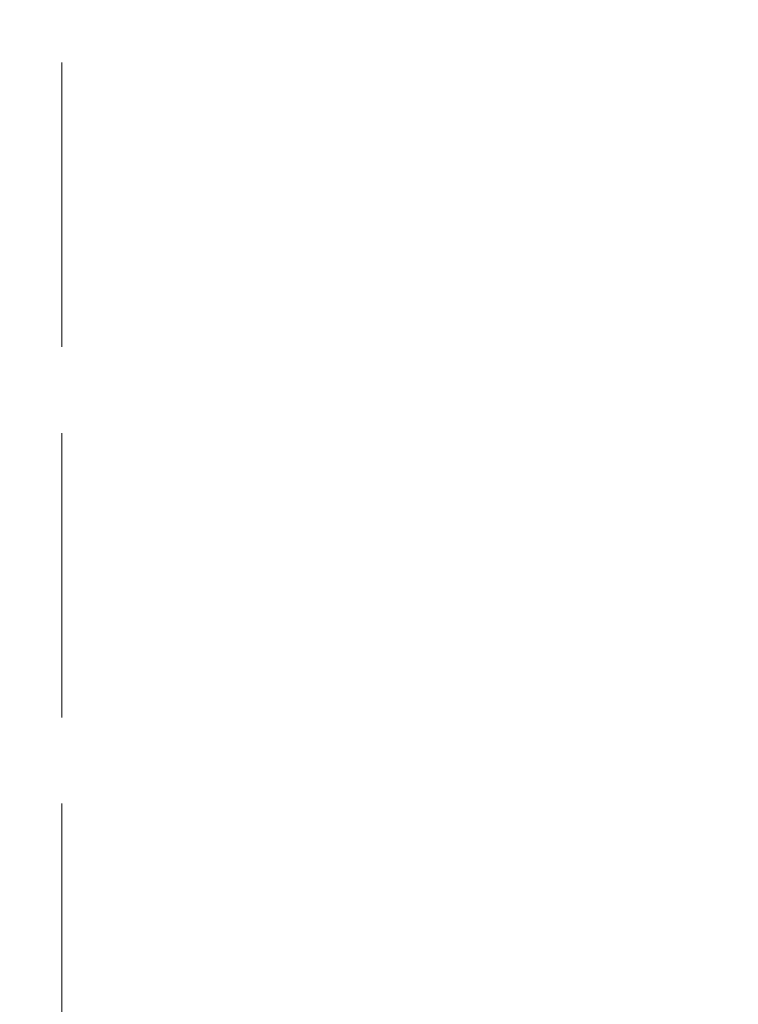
# Model space of a CAD drawing. Header units: millimetres. Extents: x -59761 to 112741, y -57975 to 46221.
# Tile 376 of 421: x 75174 to 76269, y -12400 to -10900. Entities that reach past the tile are written whole.
import ezdxf

# ---------------------------------------------------------------- set-up
doc = ezdxf.new("R2010")
doc.units = ezdxf.units.MM
doc.linetypes.add('короткая штриховая', pattern=[282.222222, 141.111111, -141.111111])
doc.linetypes.add('Штриховая', pattern=[564.444447, 282.222223, -282.222223])
doc.layers.add('Элемент модели - Границы зон', color=7, linetype='Continuous')
doc.layers.add('Элемент Модели - Зона', color=7, linetype='Continuous')

msp = doc.modelspace()

# ---------------------------------------------------------------- linework, layer by layer
at = {"layer": 'Элемент модели - Границы зон', "color": 7, "linetype": 'короткая штриховая', "lineweight": 15}
msp.add_lwpolyline([(96025, -9000), (94825, -9000), (75238.88, -9000), (75238.88, -16794.88), (75850, -16794.88), (75850, -35690.78)], dxfattribs=at)
at = {"layer": 'Элемент Модели - Зона', "color": 253, "linetype": 'Штриховая', "lineweight": 15, "flags": 128}
for points in [[(-8890, -17680), (-3119.74, -17680), (-3119.74, -14858.42), (142.53, -11594.86), (156.67, -11609), (156.67, -11580), (18300, -11580), (18300, -11600), (32399.73, -11600), (32399.73, -11580), (69081.36, -11580), (72316.72, -14823.47), (72320.06, -15158.11), (72320.06, -17695), (72360, -17695), (72360, -19700), (72120, -19700), (72120, -18300), (71700, -18300), (71700, -17900), (63300, -17900), (63300, -18300), (62700, -18300), (62700, -17900), (54320, -17900), (54320, -27030), (62700, -27030), (62700, -26350), (63300, -26350), (63300, -27540), (67380, -27540), (67380, -26630), (67500, -26630), (67500, -27660), (62920, -27660), (62920, -32819.89), (72120, -32819.89), (72120, -27750), (71650, -27750), (71650, -26250), (72120, -26250), (72120, -21200), (72360, -21200), (72360, -33849.94), (72120, -33849.94), (72120, -33059.89), (54320, -33059.89), (54320, -39349.94), (72120, -39349.94), (72120, -36299.94), (71700.06, -36299.94), (71700.06, -35674.44), (72120, -35674.44), (72120, -35349.94), (72360, -35349.94), (72360, -35679.94), (75850, -35679.94), (75850, -16794.88), (75238.88, -16794.88), (75238.88, -9000), (80700, -9000), (80700, -8700), (81300, -8700), (81300, -9000), (87517.1, -9000), (87517.1, -320), (85530, -320), (85530, 300), (84182.9, 300), (81300, 300), (81300, -300), (80700, -300), (80700, 212.5), (79799.78, 212.5), (72300, 212.5), (72300, -300), (71700, -300), (71700, 212.5), (63300, 212.5), (63300, -300), (62700, -300), (62700, 212.5), (54300, 212.5), (54300, -300), (53700, -300), (53700, 212.5), (45650, 212.5), (45650, -300), (45050, -300), (44950, -300), (44950, -5367.2), (32450.06, -5367.2), (32450.06, -200), (32450.06, 7690), (32460.06, 7690), (32460.06, 13850), (29720, 13850), (29720, 5730), (28964.53, 5730), (28964.53, 212), (27300.06, 212), (27300.06, -300), (26700.06, -300), (26700.06, 212), (18300, 212), (18300, -300), (17700, -300), (17700, 212), (16025.03, 212), (16025.03, -7500), (16025.03, -9042.59), (9300, -9042.59), (9300, -9300), (8700, -9300), (8700, -9042.59), (300, -9042.59), (300, -9300), (-300, -9300), (-300, -9042.59), (-8250, -9042.59), (-8250, -9300), (-8850, -9300), (-8850, -9042.59), (-8890, -9042.59)], [(75238.88, -16794.88), (75850, -16794.88), (77696.33, -16794.88), (77696.33, -14421.89), (77696.33, -11247.67), (77696.33, -9000), (75238.88, -9000)]]:
    msp.add_lwpolyline(points, close=True, dxfattribs=at)

doc.saveas('drawing.dxf')
